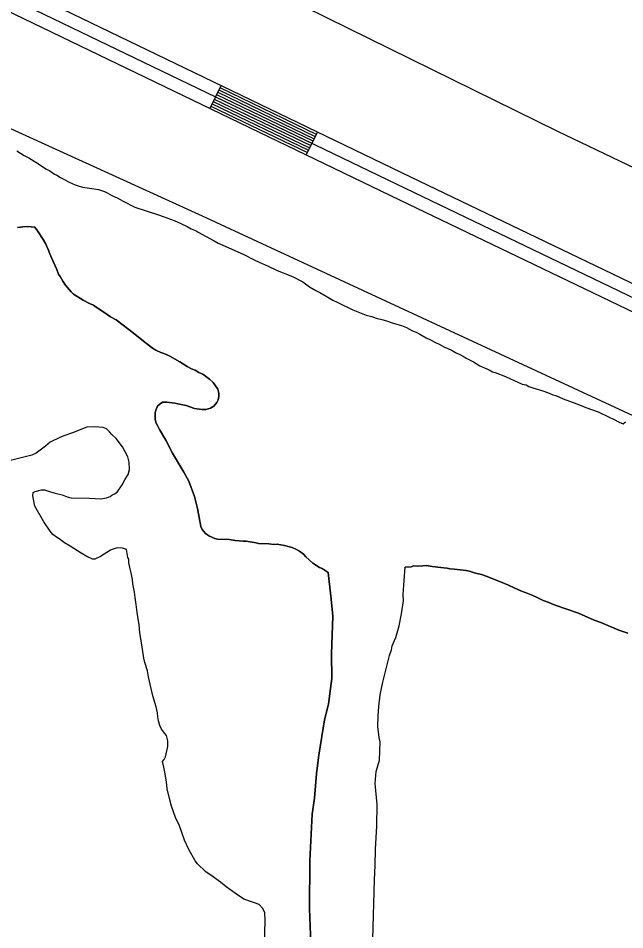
# Model space of a CAD drawing. Extents: x 3192986 to 3230865, y 867483 to 892886.
# Drawn here: x 3201323 to 3202031, y 886016 to 887081 of the extents above; entities that cross this region are included whole.
import ezdxf

# ---------------------------------------------------------------- set-up
doc = ezdxf.new("R2010")
doc.units = 0
for name, color, linetype in [('V-LEVE-TOET', 7, 'Continuous'), ('V-ROAD-CNTR', 7, 'Continuous'), ('V-SITE-VEGE', 7, 'Continuous'), ('V-TOPO-SHOR', 7, 'Continuous')]:
    doc.layers.add(name, color=color, linetype=linetype)

msp = doc.modelspace()

# ---------------------------------------------------------------- linework, layer by layer
at = {"layer": 'V-LEVE-TOET'}
for points in [[(3205294.5, 887408.1), (3204274, 886890.3), (3203988.1, 886748.3), (3203680.8, 886602.9), (3203518.4, 886525.6), (3203418.5, 886478), (3203357.8, 886450.5), (3203297.4, 886433.3), (3203217, 886420.9), (3203126.6, 886422.5), (3203009.1, 886437), (3202531, 886671.7), (3201952.9, 886948.5), (3201388.1, 887227.3), (3201255.8, 887288.3), (3200830.8, 887487.4), (3200337.3, 887727.1)], [(3200993.8, 887097.8), (3201537.7, 886850.2), (3202286.3, 886503), (3202750.8, 886294.2), (3202815.7, 886269.1), (3202931.8, 886228.1), (3202983.4, 886220.2), (3203056.2, 886211.1), (3203152.2, 886207), (3203230.1, 886210.3), (3203350.2, 886224.5), (3203461.7, 886255), (3203583.4, 886300.2), (3203951.7, 886461.6), (3204386.5, 886656), (3204842.3, 886875.7), (3205143.2, 887018.4), (3205488.9, 887176.5)]]:
    msp.add_lwpolyline(points, dxfattribs=at)
at = {"layer": 'V-ROAD-CNTR'}
for p, q in [((3201559.6, 887002.7), (3201546.5, 886975.7)), ((3201672.1, 886948.4), (3201659.1, 886921.4))]:
    msp.add_line(p, q, dxfattribs=at)
for points in [[(3201253.6, 887150.4), (3201780.9, 886895.9), (3202399.8, 886598.4), (3202686.7, 886466.1), (3202847.4, 886405.5), (3202962.5, 886370.7), (3203058.4, 886355.5), (3203147.2, 886352.5), (3203255.1, 886358.7), (3203340.5, 886374.1), (3203401.4, 886391.2), (3203463.3, 886411.8), (3203545.4, 886447.6), (3203734.9, 886536), (3204019.3, 886668.9), (3204275.4, 886789.2), (3204541.5, 886912.6), (3204888.2, 887074.9), (3205249.4, 887248.3), (3205660.3, 887441.1), (3205957.1, 887586), (3206089.6, 887645.3), (3206132.9, 887664.2)], [(3201247.1, 887136.9), (3201774.4, 886882.4), (3202393.4, 886584.8), (3202680.9, 886452.2), (3202842.6, 886391.3), (3202959.1, 886356), (3203056.9, 886340.6), (3203147.3, 886337.5), (3203256.9, 886343.8), (3203343.8, 886359.4), (3203405.8, 886376.9), (3203468.7, 886397.8), (3203551.6, 886433.9), (3203741.2, 886522.4), (3204025.7, 886655.3), (3204281.7, 886775.6), (3204547.8, 886899), (3204894.6, 887061.3), (3205255.9, 887234.8), (3205666.8, 887427.6), (3205963.4, 887572.4), (3206095.7, 887631.6), (3206137.1, 887649.6)], [(3201240.6, 887123.4), (3201767.9, 886868.9), (3202387, 886571.2), (3202675.1, 886438.4), (3202837.7, 886377.1), (3202955.7, 886341.4), (3203055.5, 886325.6), (3203147.5, 886322.5), (3203258.6, 886328.9), (3203347.2, 886344.8), (3203410.2, 886362.6), (3203474, 886383.7), (3203557.8, 886420.3), (3203747.6, 886508.8), (3204032.1, 886641.8), (3204288.1, 886762), (3204554.2, 886885.4), (3204901, 887047.8), (3205262.3, 887221.2), (3205673.3, 887414.1), (3205969.8, 887558.8), (3206101.8, 887617.9), (3206141.2, 887635.1)], [(3201555.7, 886994.6), (3201668.2, 886940.3)], [(3201557, 886997.3), (3201669.5, 886943)], [(3201558.3, 887000), (3201670.8, 886945.7)], [(3201550.4, 886983.8), (3201663, 886929.5)], [(3201551.7, 886986.5), (3201664.3, 886932.2)], [(3201553.1, 886989.2), (3201665.6, 886934.9)], [(3201554.4, 886991.9), (3201666.9, 886937.6)], [(3201547.8, 886978.4), (3201660.4, 886924.1)], [(3201549.1, 886981.1), (3201661.7, 886926.8)]]:
    msp.add_lwpolyline(points, dxfattribs=at)
at = {"layer": 'V-SITE-VEGE'}
for points in [[(3201322.1, 886836.7), (3201328.1, 886837.3), (3201334, 886837.6), (3201337.8, 886837.4), (3201342, 886836.9), (3201345.3, 886832.6)], [(3201345.3, 886832.6), (3201351.8, 886822.6), (3201354.6, 886817.9), (3201357.7, 886811), (3201359.7, 886805.8), (3201362.1, 886800.3), (3201368, 886787.4), (3201370, 886782.2), (3201371.6, 886779.2), (3201374.8, 886774), (3201378.1, 886769.3), (3201382.2, 886764.1), (3201384.6, 886761.4), (3201387.5, 886758.8), (3201398.7, 886751.7), (3201406.2, 886747.6), (3201410.8, 886745.8), (3201413.7, 886743.6), (3201422.9, 886737.8), (3201430.7, 886732), (3201437, 886728.5), (3201456.9, 886713.4), (3201468.9, 886703.8), (3201479.6, 886695.4), (3201483.4, 886693.1), (3201489.2, 886690.4), (3201493.8, 886689), (3201499.7, 886686.3), (3201511.3, 886679.6), (3201520.1, 886674.2), (3201525.1, 886671.5), (3201529.2, 886669.7), (3201533.8, 886667), (3201538.4, 886665.2), (3201546.3, 886659.4), (3201550.4, 886655.5), (3201552.5, 886652.9), (3201555.7, 886647.7), (3201557.2, 886643), (3201557.1, 886639.2), (3201556.2, 886635.4), (3201554.8, 886632), (3201551.3, 886627.9), (3201547.4, 886625.5), (3201541.8, 886624), (3201537.2, 886624.1), (3201528.7, 886625.2), (3201518.7, 886628.5), (3201514.9, 886629.5), (3201509, 886630.5), (3201505.6, 886631.4), (3201496.3, 886632.6), (3201491.2, 886632.3), (3201488.6, 886630.7), (3201485.6, 886627.8), (3201483.3, 886623.2), (3201482.8, 886619.9), (3201482.6, 886612.2), (3201483.7, 886608), (3201485.3, 886605.4), (3201487.7, 886600.6), (3201495, 886588.1), (3201503, 886573), (3201516.3, 886550.6), (3201521.9, 886540.3), (3201528.5, 886522.3), (3201532.3, 886508.2), (3201535.9, 886487.3), (3201537.5, 886483.8), (3201541.6, 886479.1), (3201546.2, 886476), (3201552.4, 886473.2), (3201555.4, 886472.3), (3201568.9, 886471.9), (3201576.1, 886470.8), (3201585.4, 886470.1), (3201588.8, 886470), (3201600.6, 886468.3), (3201603.5, 886467.4), (3201615.4, 886467), (3201621.3, 886466.4), (3201625.1, 886466.7), (3201633.5, 886465.2), (3201642.8, 886462.8), (3201647.8, 886460.5), (3201651.1, 886458.3), (3201655.7, 886454.8), (3201658.6, 886451.7), (3201666.8, 886444.3), (3201674.7, 886439.4), (3201677.6, 886438), (3201684.6, 886433.4), (3201687.7, 886405.7), (3201690, 886382.8), (3201688.4, 886338.1), (3201689, 886309.8), (3201687.2, 886297.9), (3201685, 886279.7), (3201680.2, 886261.3), (3201673.9, 886220), (3201671, 886198.8)], [(3201464.7, 886363.4), (3201464, 886372.3), (3201461.7, 886386.6), (3201460.5, 886396), (3201459.4, 886404.1), (3201458.6, 886410.7), (3201456.6, 886420.2), (3201456.3, 886425.4), (3201454.6, 886433), (3201453.3, 886437.7), (3201452.1, 886444.8), (3201451.8, 886449.1), (3201450.9, 886451), (3201449.3, 886460.5), (3201444.7, 886462), (3201438.5, 886462.2), (3201433.8, 886460.9), (3201430.4, 886459.6), (3201418.9, 886452), (3201412.2, 886448.9), (3201409.4, 886449), (3201402.9, 886452), (3201396.4, 886456), (3201383.5, 886464.4), (3201377, 886468.3), (3201370.5, 886472.8), (3201367.3, 886474.8), (3201363.1, 886477.7), (3201360, 886481.6), (3201352.8, 886492.7), (3201342, 886510.9), (3201340, 886523.2), (3201340.1, 886527), (3201342.5, 886528.3), (3201350.1, 886530), (3201353.4, 886529.9), (3201359.5, 886528.3), (3201366, 886526.2), (3201374, 886524.1), (3201380, 886522), (3201384.3, 886520.9), (3201405.9, 886520.2), (3201419.1, 886519.4), (3201425.7, 886520.6), (3201430, 886522.3), (3201431.9, 886523.7), (3201435.3, 886525.5), (3201438.2, 886527.3), (3201444.1, 886536), (3201447.6, 886542.5), (3201451.1, 886548.1), (3201452.7, 886553.7), (3201452.4, 886562.2), (3201450.8, 886568.8), (3201444.5, 886580.3), (3201437.3, 886590), (3201432.2, 886594.8), (3201429.5, 886597.8), (3201425.8, 886601.2), (3201422.1, 886602.7), (3201411.8, 886603.5), (3201402.8, 886603.3), (3201386.1, 886596.7), (3201374.7, 886592.8), (3201363.2, 886587.5), (3201359.9, 886585.8), (3201354.5, 886581.2), (3201343.9, 886573.1), (3201338.6, 886570.4), (3201309.2, 886563.3)], [(3201744.1, 886240.8), (3201742.7, 886253.4), (3201743.1, 886265.6), (3201743.8, 886276.9), (3201745.2, 886290.4), (3201748.5, 886305.3), (3201756.2, 886336.6), (3201758.6, 886343.3), (3201759.3, 886348), (3201763.8, 886357.4), (3201767.7, 886371.1), (3201770.4, 886385.1), (3201772.6, 886400.5), (3201772.4, 886407.9), (3201773.3, 886424.1), (3201774.6, 886439.9), (3201781.5, 886440.3), (3201784.5, 886441.1), (3201788.7, 886440.9), (3201795.1, 886441.2), (3201798.9, 886441.5), (3201806.1, 886440.4), (3201816.2, 886439.3), (3201819.6, 886439.1), (3201823.8, 886438.6), (3201826.8, 886437.7), (3201831.8, 886437.5), (3201842.4, 886436.3), (3201845.8, 886435.8), (3201850.8, 886434.8), (3201856.7, 886432.9), (3201863.8, 886431), (3201869.3, 886429.1), (3201886, 886422.7), (3201895.2, 886418.6), (3201901.9, 886415.4), (3201910.3, 886411.8), (3201915.7, 886409.9), (3201923.7, 886406.7), (3201928.7, 886404.4), (3201935.8, 886400.8), (3201940.4, 886399.4), (3201949.6, 886395.3), (3201976.9, 886386), (3201995.3, 886377.8), (3202003.2, 886375), (3202024.1, 886366.3), (3202034.6, 886362.6)], [(3201610.4, 885997.9), (3201611.3, 886027.1), (3201610.6, 886036), (3201608.4, 886040.8), (3201604.3, 886045.7), (3201598.7, 886047.7), (3201586.1, 886051.9), (3201577.8, 886057.8), (3201565.4, 886066.2), (3201558.9, 886071.6), (3201549.3, 886078.9), (3201541.9, 886083.9), (3201532.3, 886093.1), (3201529.5, 886096.5), (3201522, 886109.9), (3201517.1, 886120.9), (3201511, 886137.6), (3201506.6, 886147.2), (3201501.8, 886160.5), (3201499.3, 886169.5), (3201496.8, 886180.9), (3201496.1, 886189), (3201494.1, 886200.3), (3201492.9, 886206), (3201491.2, 886212.7), (3201493.1, 886215), (3201494.6, 886218.2), (3201497.4, 886230.4), (3201497.6, 886237), (3201495.9, 886243.2), (3201494.1, 886245.6), (3201490, 886250.4), (3201488.2, 886254.7), (3201486.5, 886260.4), (3201485.7, 886264.7), (3201485.4, 886269.4), (3201483.7, 886276.5), (3201479.9, 886289.4), (3201474.9, 886311.7), (3201473.7, 886318.8), (3201470.7, 886328.3), (3201469.4, 886333.5), (3201467.9, 886344), (3201464.7, 886363.4)], [(3201736.9, 886005.2), (3201738.6, 886074.3), (3201739.5, 886091.1), (3201740.1, 886110.1), (3201741.3, 886137.3), (3201741.7, 886162.6), (3201739.7, 886186.9), (3201740.9, 886201.1), (3201744.7, 886214.1), (3201745.3, 886235.5), (3201744.1, 886240.8)], [(3201671, 886198.8), (3201668.9, 886169.7), (3201666.1, 886151.3), (3201663.1, 886096.5), (3201662.8, 886040.6), (3201664.9, 885989.9)]]:
    msp.add_lwpolyline(points, dxfattribs=at)
at = {"layer": 'V-TOPO-SHOR'}
for points in [[(3201321, 886926.1), (3201329.8, 886920.7), (3201335.2, 886918), (3201338.1, 886915.8), (3201346.4, 886910.9), (3201355.1, 886905.1), (3201359.7, 886902.9), (3201365.1, 886898.9), (3201368, 886897.5), (3201372.2, 886894.9), (3201375.1, 886893.5), (3201378, 886891.7), (3201382.2, 886889.5), (3201389.3, 886886.3), (3201392.7, 886885.3), (3201397.7, 886883.5), (3201411.6, 886881.8), (3201416.7, 886880.8), (3201423.4, 886878.5), (3201426.7, 886877.1), (3201432.1, 886874), (3201438.4, 886871.2), (3201445.5, 886867.2), (3201458.8, 886860.4), (3201486.5, 886851.5), (3201492, 886849.2), (3201505, 886844.6), (3201512.5, 886841.4), (3201520, 886837.8), (3201524.6, 886835.1), (3201530.5, 886832.8), (3201532.9, 886831), (3201551.7, 886821.1), (3201556.3, 886818.4)], [(3201684.6, 886433.4), (3201677.6, 886438), (3201674.7, 886439.4), (3201666.8, 886444.3), (3201658.6, 886451.7), (3201655.7, 886454.8), (3201651.1, 886458.3), (3201647.8, 886460.5), (3201642.8, 886462.8), (3201633.5, 886465.2), (3201625.1, 886466.7), (3201621.3, 886466.4), (3201615.4, 886467), (3201603.5, 886467.4), (3201600.6, 886468.3), (3201588.8, 886470), (3201585.4, 886470.1), (3201576.1, 886470.8), (3201568.9, 886471.9), (3201555.4, 886472.3), (3201552.4, 886473.2), (3201546.2, 886476), (3201541.6, 886479.1), (3201537.5, 886483.8), (3201535.9, 886487.3), (3201532.3, 886508.2), (3201528.5, 886522.3), (3201521.9, 886540.3), (3201516.3, 886550.6), (3201503, 886573), (3201495, 886588.1), (3201487.7, 886600.6), (3201485.3, 886605.4), (3201483.7, 886608), (3201482.6, 886612.2), (3201482.8, 886619.9), (3201483.3, 886623.2), (3201485.6, 886627.8), (3201488.6, 886630.7), (3201491.2, 886632.3), (3201496.3, 886632.6), (3201505.6, 886631.4), (3201509, 886630.5), (3201514.9, 886629.5), (3201518.7, 886628.5), (3201528.7, 886625.2), (3201537.2, 886624.1), (3201541.8, 886624), (3201547.4, 886625.5), (3201551.3, 886627.9), (3201554.8, 886632), (3201556.2, 886635.4), (3201557.1, 886639.2), (3201557.2, 886643), (3201555.7, 886647.7), (3201552.5, 886652.9), (3201550.4, 886655.5), (3201546.3, 886659.4), (3201538.4, 886665.2), (3201533.8, 886667), (3201529.2, 886669.7), (3201525.1, 886671.5), (3201520.1, 886674.2), (3201511.3, 886679.6), (3201499.7, 886686.3), (3201493.8, 886689), (3201489.2, 886690.4), (3201483.4, 886693.1), (3201479.6, 886695.4), (3201468.9, 886703.8), (3201456.9, 886713.4), (3201437, 886728.5), (3201430.7, 886732), (3201422.9, 886737.8), (3201413.7, 886743.6), (3201410.8, 886745.8), (3201406.2, 886747.6), (3201398.7, 886751.7), (3201387.5, 886758.8), (3201384.6, 886761.4), (3201382.2, 886764.1), (3201378.1, 886769.3), (3201374.8, 886774), (3201371.6, 886779.2), (3201370, 886782.2), (3201368, 886787.4), (3201362.1, 886800.3), (3201359.7, 886805.8), (3201357.7, 886811), (3201354.6, 886817.9), (3201351.8, 886822.6), (3201345.3, 886832.6), (3201342, 886836.9), (3201337.8, 886837.4), (3201334, 886837.6), (3201328.1, 886837.3), (3201322.1, 886836.7)], [(3201556.3, 886818.4), (3201564.6, 886814.8), (3201579.3, 886808), (3201585.5, 886805.2), (3201598.1, 886798.9), (3201604.3, 886796.2), (3201607.7, 886794.4), (3201614.8, 886791.2), (3201625.2, 886786.2), (3201641.1, 886780.2), (3201645.3, 886778), (3201652, 886774.8), (3201654.9, 886773), (3201662.8, 886767.3), (3201670.2, 886762.8), (3201674.8, 886760.5), (3201682.3, 886756.5), (3201690.2, 886751.6), (3201695.3, 886749.3), (3201702.3, 886745.7), (3201707.4, 886743.4), (3201713.6, 886740.3), (3201729.1, 886734.3), (3201735.8, 886732.4), (3201740.9, 886730.6), (3201748.9, 886728.6), (3201755.2, 886726.7), (3201758.1, 886725.4), (3201762.3, 886724.4), (3201770.3, 886722), (3201776.1, 886719.7), (3201783.2, 886715.7), (3201787.4, 886714.3), (3201791.6, 886712), (3201799.1, 886707.6), (3201803.2, 886705.8), (3201809.9, 886702.2), (3201814.1, 886700.3), (3201820.3, 886696.7), (3201823.7, 886695.4), (3201829.5, 886692.7), (3201833.3, 886690.4), (3201838.3, 886688.1), (3201843.3, 886685.4), (3201845.8, 886683.7), (3201854.5, 886679.6), (3201861.6, 886675.1), (3201872.5, 886670.1), (3201876.6, 886667.9), (3201879.6, 886667), (3201891.7, 886662.3), (3201901.8, 886657.8), (3201905.5, 886656.4), (3201911, 886653.7), (3201916, 886652.7), (3201918.9, 886650.9), (3201923.5, 886649.1), (3201936.5, 886645.3), (3201942.8, 886643), (3201947, 886641.2), (3201950.4, 886640.2), (3201959.2, 886636.5), (3201966.3, 886633.8), (3201971.7, 886631.9), (3201980.1, 886628.7), (3201985.5, 886626.4), (3201999.8, 886621.3), (3202012.7, 886615), (3202017.7, 886612.7), (3202024.4, 886609.1), (3202029, 886607.3)], [(3202029, 886607.3), (3202031.9, 886609.6)], [(3201739.7, 886186.9), (3201740.9, 886201.1), (3201744.7, 886214.1), (3201745.3, 886235.5), (3201744.1, 886240.8), (3201742.7, 886253.4), (3201743.1, 886265.6), (3201743.8, 886276.9), (3201745.2, 886290.4), (3201748.5, 886305.3), (3201756.2, 886336.6), (3201758.6, 886343.3), (3201759.3, 886348), (3201763.8, 886357.4), (3201767.7, 886371.1), (3201770.4, 886385.1), (3201772.6, 886400.5), (3201772.4, 886407.9), (3201773.3, 886424.1), (3201774.6, 886439.9)], [(3201795.1, 886441.2), (3201788.7, 886440.9), (3201784.5, 886441.1), (3201781.5, 886440.3), (3201774.6, 886439.9)], [(3202034.6, 886362.6), (3202024.1, 886366.3), (3202003.2, 886375), (3201995.3, 886377.8), (3201976.9, 886386), (3201949.6, 886395.3), (3201940.4, 886399.4), (3201935.8, 886400.8), (3201928.7, 886404.4), (3201923.7, 886406.7), (3201915.7, 886409.9), (3201910.3, 886411.8), (3201901.9, 886415.4), (3201895.2, 886418.6), (3201886, 886422.7), (3201869.3, 886429.1), (3201863.8, 886431), (3201856.7, 886432.9), (3201850.8, 886434.8), (3201845.8, 886435.8), (3201842.4, 886436.3), (3201831.8, 886437.5), (3201826.8, 886437.7), (3201823.8, 886438.6), (3201819.6, 886439.1), (3201816.2, 886439.3), (3201806.1, 886440.4), (3201798.9, 886441.5), (3201795.1, 886441.2)], [(3201664.9, 885989.9), (3201662.8, 886040.6), (3201663.1, 886096.5), (3201666.1, 886151.3), (3201668.9, 886169.7), (3201671, 886198.8), (3201673.9, 886220), (3201680.2, 886261.3), (3201685, 886279.7), (3201687.2, 886297.9), (3201689, 886309.8), (3201688.4, 886338.1), (3201690, 886382.8), (3201687.7, 886405.7), (3201684.6, 886433.4)], [(3201736.9, 886005.2), (3201738.6, 886074.3), (3201739.5, 886091.1), (3201740.1, 886110.1), (3201741.3, 886137.3), (3201741.7, 886162.6), (3201739.7, 886186.9)]]:
    msp.add_lwpolyline(points, dxfattribs=at)

doc.saveas('drawing.dxf')
